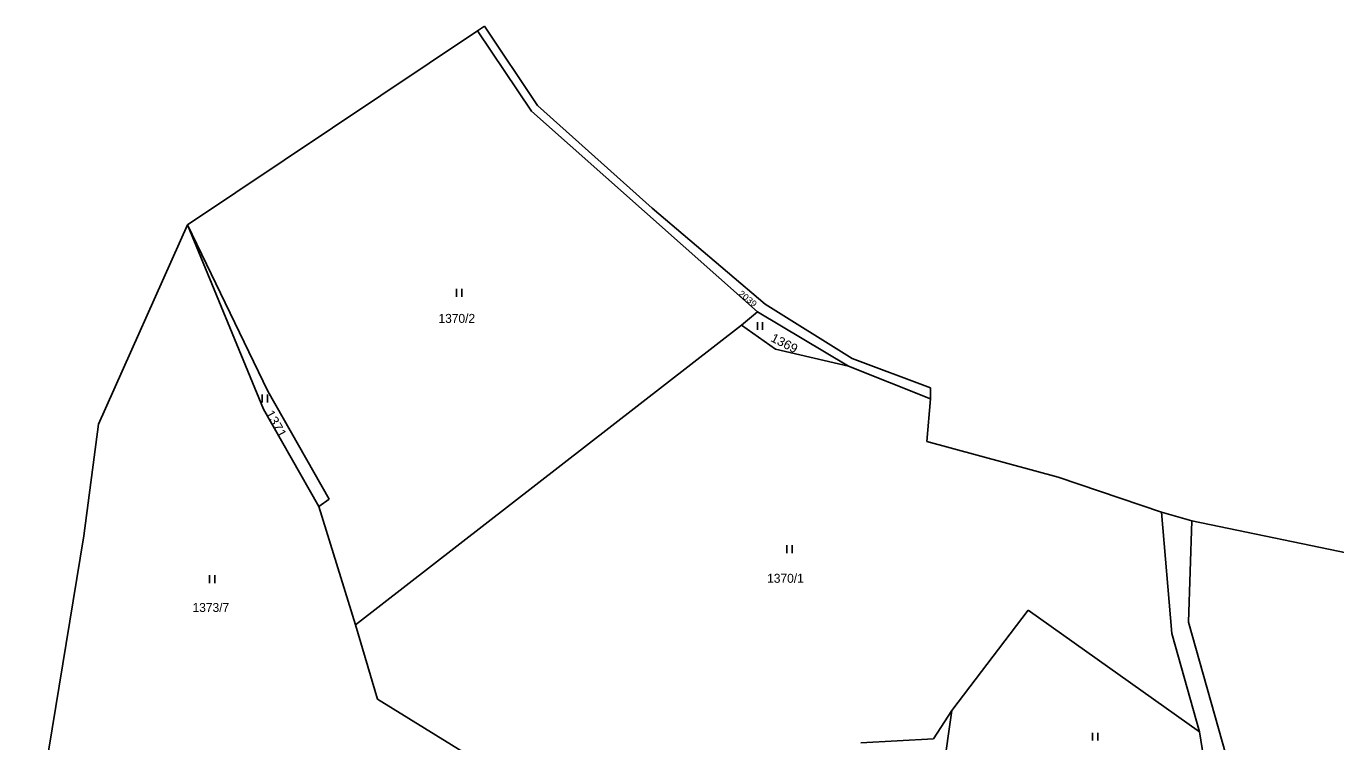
# Model space of a CAD drawing. Extents: x -820420 to -815896, y -1105820 to -1103643.
# Drawn here: x -820322.3 to -820073.7, y -1104544.2 to -1104408.5 of the extents above; entities that cross this region are included whole.
import ezdxf
from ezdxf.enums import TextEntityAlignment as Align

# ---------------------------------------------------------------- set-up
doc = ezdxf.new("R2010")
doc.units = 0
doc.header["$LTSCALE"] = 0.68
doc.layers.add('1', color=7, linetype='Continuous', lineweight=25)
doc.layers.add('3', color=7, linetype='Continuous', lineweight=25)
doc.layers.add('2', color=7, linetype='Continuous')

msp = doc.modelspace()

# ---------------------------------------------------------------- linework, layer by layer
at = {"layer": '1'}
for p, q in [((-820291.65, -1104446.16), (-820236.61, -1104409.34)), ((-820236.61, -1104409.34), (-820235.3, -1104408.48)), ((-820236.61, -1104409.34), (-820226.39, -1104424.58)), ((-820225.21, -1104423.54), (-820235.3, -1104408.48)), ((-820203.48, -1104443.03), (-820225.21, -1104423.54)), ((-820226.39, -1104424.58), (-820183.48, -1104462.69)), ((-820181.99, -1104461.19), (-820203.48, -1104443.03)), ((-820308.54, -1104484.01), (-820291.65, -1104446.16)), ((-820277.24, -1104481.16), (-820291.65, -1104446.16)), ((-820291.65, -1104446.16), (-820276.44, -1104477.72)), ((-820165.48, -1104471.51), (-820181.99, -1104461.19)), ((-820183.48, -1104462.69), (-820186.51, -1104465.22)), ((-820183.48, -1104462.69), (-820166.21, -1104472.97)), ((-820186.51, -1104465.22), (-820259.74, -1104522.06)), ((-820186.51, -1104465.22), (-820180.04, -1104469.78)), ((-820180.04, -1104469.78), (-820166.21, -1104472.97)), ((-820150.64, -1104477.08), (-820165.48, -1104471.51)), ((-820166.21, -1104472.97), (-820150.62, -1104479.18)), ((-820276.44, -1104477.72), (-820264.75, -1104498.24)), ((-820150.64, -1104477.08), (-820150.62, -1104479.18)), ((-820266.71, -1104499.6), (-820277.24, -1104481.16)), ((-820150.62, -1104479.18), (-820151.33, -1104487.25)), ((-820311.34, -1104505.14), (-820308.54, -1104484.01)), ((-820151.33, -1104487.25), (-820126.41, -1104494.03)), ((-820126.41, -1104494.03), (-820106.77, -1104500.71)), ((-820264.75, -1104498.24), (-820266.71, -1104499.6)), ((-820259.74, -1104522.06), (-820266.71, -1104499.6)), ((-820104.86, -1104523.68), (-820106.77, -1104500.71)), ((-820106.77, -1104500.71), (-820101.03, -1104502.34)), ((-820101.03, -1104502.34), (-820101.65, -1104521.52)), ((-820101.03, -1104502.34), (-820055.03, -1104511.88)), ((-820322.27, -1104572.03), (-820311.34, -1104505.14)), ((-820146.57, -1104538.3), (-820132.1, -1104519.28)), ((-820132.1, -1104519.28), (-820099.57, -1104542.35)), ((-820259.74, -1104522.06), (-820255.58, -1104536.13)), ((-820099.57, -1104542.35), (-820104.86, -1104523.68)), ((-820101.65, -1104521.52), (-820093.92, -1104549.11)), ((-820255.58, -1104536.13), (-820235.58, -1104548.52)), ((-820150.09, -1104543.67), (-820146.57, -1104538.3)), ((-820146.57, -1104538.3), (-820148.41, -1104551.26)), ((-820163.87, -1104544.47), (-820150.09, -1104543.67)), ((-820098.08, -1104551.57), (-820099.57, -1104542.35))]:
    msp.add_line(p, q, dxfattribs=at)
at = {"layer": '3'}
for p, q in [((-820240.581, -1104459.82), (-820240.581, -1104458.32)), ((-820239.58, -1104459.82), (-820239.58, -1104458.32)), ((-820183.501, -1104466.1), (-820183.501, -1104464.6)), ((-820182.5, -1104466.1), (-820182.5, -1104464.6)), ((-820277.491, -1104479.86), (-820277.491, -1104478.36)), ((-820276.49, -1104479.86), (-820276.49, -1104478.36)), ((-820177.891, -1104508.43), (-820177.891, -1104506.93)), ((-820176.89, -1104508.43), (-820176.89, -1104506.93)), ((-820287.491, -1104514.13), (-820287.491, -1104512.63)), ((-820286.49, -1104514.13), (-820286.49, -1104512.63)), ((-820119.911, -1104544.02), (-820119.911, -1104542.52)), ((-820118.91, -1104544.02), (-820118.91, -1104542.52))]:
    msp.add_line(p, q, dxfattribs=at)

# ---------------------------------------------------------------- texts
at = {"layer": '2'}
for s, height, rotation, width, p in [('2039', 1.14, 321, 1.15, (-820185.6767, -1104460.5987)), ('1369', 1.7, 333, 1.05, (-820178.7564, -1104469.3786)), ('1371', 1.7, 299, 1.1, (-820275.5754, -1104484.3149))]:
    msp.add_text(s, height=height, rotation=rotation, dxfattribs=dict(at, width=width)).set_placement(p, align=Align.CENTER)
for s, p in [('1370/2', (-820240.55, -1104464.765)), ('1370/1', (-820178.17, -1104514.075)), ('1373/7', (-820287.22, -1104519.615))]:
    msp.add_text(s, height=1.7, dxfattribs=at).set_placement(p, align=Align.CENTER)

doc.saveas('drawing.dxf')
